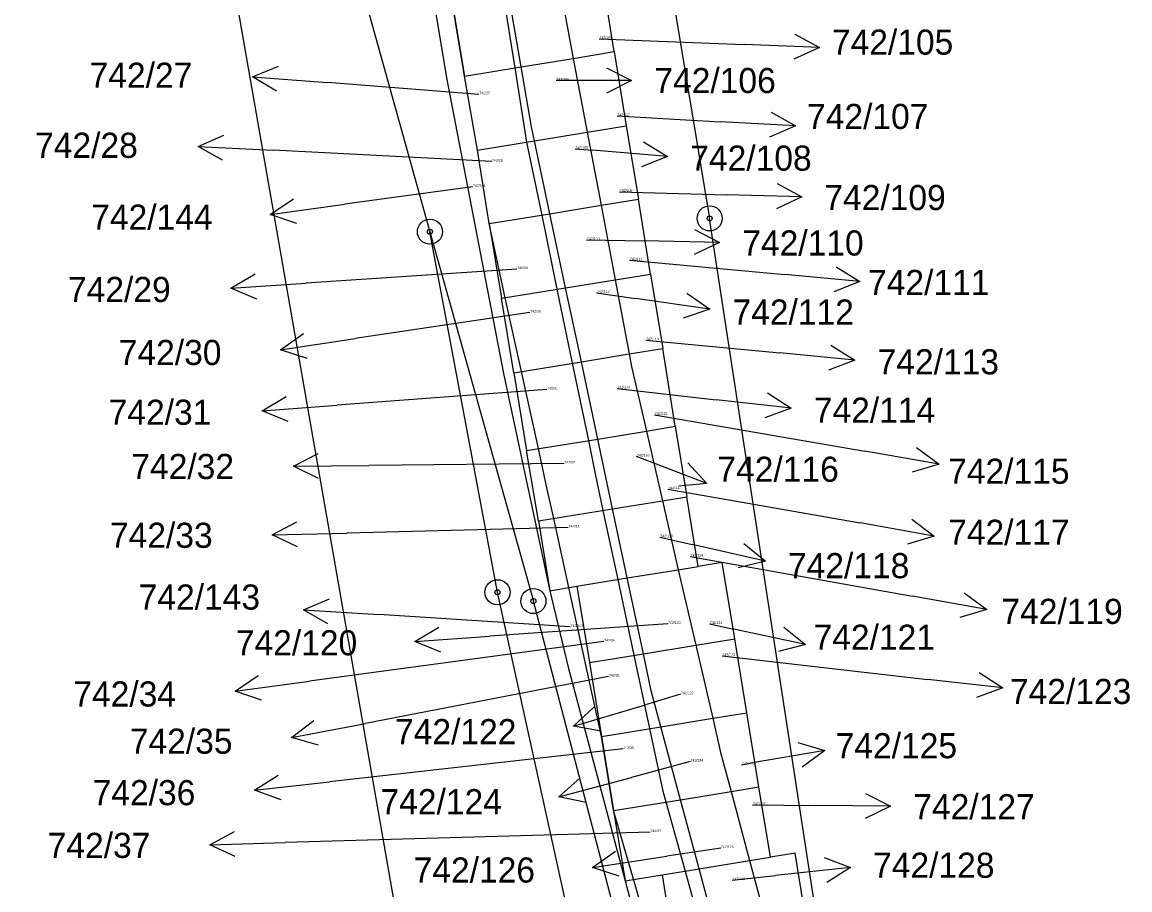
# Model space of a CAD drawing. Extents: x -755819 to -753140, y -1169796 to -1166000.
# Drawn here: x -754499.14 to -754455.03, y -1167186.78 to -1167152.23 of the extents above; entities that cross this region are included whole.
import ezdxf

# ---------------------------------------------------------------- set-up
doc = ezdxf.new("R2010")
doc.units = 0
for name, color, linetype in [('Vrstva 1', 7, 'Continuous'), ('Vrstva 13', 7, 'Continuous'), ('Vrstva 16', 7, 'Continuous'), ('Vrstva 18', 7, 'Continuous'), ('Vrstva 24', 7, 'Continuous'), ('Vrstva 27', 7, 'Continuous'), ('Vrstva 62', 7, 'Continuous')]:
    doc.layers.add(name, color=color, linetype=linetype)

msp = doc.modelspace()

# ---------------------------------------------------------------- linework, layer by layer
at = {"layer": 'Vrstva 1'}
for p, q in [((-754499.14, -1167102.51), (-754481.17, -1167205.37)), ((-754499.14, -1167102.51), (-754482.9, -1167160.57)), ((-754484.22, -1167142.61), (-754482.24, -1167154.44)), ((-754475.56, -1167153.4), (-754476.04, -1167150.45)), ((-754477.75, -1167150.73), (-754477.19, -1167153.67)), ((-754479.27, -1167154), (-754479.78, -1167151.06)), ((-754482.01, -1167151.43), (-754481.52, -1167154.37)), ((-754477.19, -1167153.67), (-754475.56, -1167153.4)), ((-754475.56, -1167153.4), (-754475.08, -1167156.35)), ((-754481.52, -1167154.37), (-754479.27, -1167154)), ((-754479.27, -1167154), (-754477.19, -1167153.67)), ((-754478.86, -1167156.4), (-754479.27, -1167154)), ((-754477.19, -1167153.67), (-754476.64, -1167156.6)), ((-754482.24, -1167154.44), (-754479.97, -1167166.22)), ((-754481, -1167157.32), (-754481.52, -1167154.37)), ((-754478.74, -1167156.95), (-754478.86, -1167156.4)), ((-754478.74, -1167156.95), (-754476.64, -1167156.6)), ((-754476.64, -1167156.6), (-754475.08, -1167156.35)), ((-754476.64, -1167156.6), (-754476.08, -1167159.52)), ((-754475.08, -1167156.35), (-754474.6, -1167159.28)), ((-754481, -1167157.32), (-754478.74, -1167156.95)), ((-754478.13, -1167159.86), (-754478.74, -1167156.95)), ((-754480.54, -1167160.25), (-754481, -1167157.32)), ((-754476.08, -1167159.52), (-754474.6, -1167159.28)), ((-754474.12, -1167162.26), (-754474.6, -1167159.28)), ((-754478.13, -1167159.86), (-754476.08, -1167159.52)), ((-754476.08, -1167159.52), (-754475.52, -1167162.49)), ((-754480.54, -1167160.25), (-754478.13, -1167159.86)), ((-754477.5, -1167162.81), (-754478.13, -1167159.86)), ((-754480.21, -1167174.93), (-754482.9, -1167160.57)), ((-754482.9, -1167160.57), (-754478.78, -1167175.28)), ((-754480.54, -1167160.25), (-754480.05, -1167163.22)), ((-754475.52, -1167162.49), (-754474.12, -1167162.26)), ((-754474.12, -1167162.26), (-754473.63, -1167165.22)), ((-754480.05, -1167163.22), (-754477.5, -1167162.81)), ((-754477.5, -1167162.81), (-754475.52, -1167162.49)), ((-754476.87, -1167165.75), (-754477.5, -1167162.81)), ((-754475.52, -1167162.49), (-754474.96, -1167165.44)), ((-754479.56, -1167166.19), (-754480.05, -1167163.22)), ((-754476.87, -1167165.75), (-754474.96, -1167165.44)), ((-754474.96, -1167165.44), (-754473.63, -1167165.22)), ((-754474.96, -1167165.44), (-754474.87, -1167165.94)), ((-754473.13, -1167168.32), (-754473.63, -1167165.22)), ((-754479.56, -1167166.19), (-754476.87, -1167165.75)), ((-754476.22, -1167168.83), (-754476.87, -1167165.75)), ((-754474.87, -1167165.94), (-754474.28, -1167168.51)), ((-754479.97, -1167166.22), (-754478.13, -1167174.87)), ((-754479.56, -1167166.19), (-754479.05, -1167169.29)), ((-754476.22, -1167168.83), (-754474.28, -1167168.51)), ((-754474.28, -1167168.51), (-754473.13, -1167168.32)), ((-754474.28, -1167168.51), (-754473.64, -1167171.29)), ((-754473.13, -1167168.32), (-754472.67, -1167171.13)), ((-754479.05, -1167169.29), (-754476.22, -1167168.83)), ((-754475.63, -1167171.61), (-754476.22, -1167168.83)), ((-754478.58, -1167172.09), (-754479.05, -1167169.29)), ((-754473.64, -1167171.29), (-754472.67, -1167171.13)), ((-754472.22, -1167173.9), (-754472.67, -1167171.13)), ((-754478.58, -1167172.09), (-754475.63, -1167171.61)), ((-754475.63, -1167171.61), (-754473.64, -1167171.29)), ((-754475.04, -1167174.36), (-754475.63, -1167171.61)), ((-754473.64, -1167171.29), (-754473.01, -1167174.03)), ((-754478.58, -1167172.09), (-754478.13, -1167174.87)), ((-754473.01, -1167174.03), (-754472.22, -1167173.9)), ((-754471.26, -1167173.74), (-754472.22, -1167173.9)), ((-754470.76, -1167176.78), (-754471.26, -1167173.74)), ((-754475.04, -1167174.36), (-754473.01, -1167174.03)), ((-754473.01, -1167174.03), (-754472.31, -1167177.04)), ((-754478.13, -1167174.87), (-754477.05, -1167174.69)), ((-754477.05, -1167174.69), (-754475.04, -1167174.36)), ((-754477.05, -1167174.69), (-754476.55, -1167177.73)), ((-754474.4, -1167177.38), (-754475.04, -1167174.36)), ((-754471.39, -1167215.03), (-754480.21, -1167174.93)), ((-754478.13, -1167174.87), (-754477.39, -1167177.91)), ((-754471.91, -1167201.48), (-754478.78, -1167175.28)), ((-754472.31, -1167177.04), (-754470.76, -1167176.78)), ((-754470.28, -1167179.73), (-754470.76, -1167176.78)), ((-754476.55, -1167177.73), (-754474.4, -1167177.38)), ((-754474.4, -1167177.38), (-754472.31, -1167177.04)), ((-754474.09, -1167178.85), (-754474.4, -1167177.38)), ((-754472.31, -1167177.04), (-754471.64, -1167179.95)), ((-754476.55, -1167177.73), (-754476.07, -1167180.67)), ((-754477.39, -1167177.91), (-754475.13, -1167186.42)), ((-754473.7, -1167180.29), (-754474.09, -1167178.85)), ((-754473.7, -1167180.29), (-754471.64, -1167179.95)), ((-754471.64, -1167179.95), (-754470.28, -1167179.73)), ((-754471.64, -1167179.95), (-754471.33, -1167181.31)), ((-754469.8, -1167182.68), (-754470.28, -1167179.73)), ((-754476.07, -1167180.67), (-754473.7, -1167180.29)), ((-754472.92, -1167183.19), (-754473.7, -1167180.29)), ((-754476.07, -1167180.67), (-754475.59, -1167183.62)), ((-754471.33, -1167181.31), (-754470.91, -1167182.86)), ((-754470.91, -1167182.86), (-754469.8, -1167182.68)), ((-754469.34, -1167185.48), (-754469.8, -1167182.68)), ((-754472.92, -1167183.19), (-754470.91, -1167182.86)), ((-754470.91, -1167182.86), (-754470.17, -1167185.61)), ((-754475.59, -1167183.62), (-754472.92, -1167183.19)), ((-754475.59, -1167183.62), (-754475.13, -1167186.42)), ((-754472.18, -1167185.94), (-754472.92, -1167183.19)), ((-754468.36, -1167185.32), (-754469.34, -1167185.48)), ((-754467.86, -1167188.37), (-754468.36, -1167185.32)), ((-754472.18, -1167185.94), (-754470.17, -1167185.61)), ((-754470.17, -1167185.61), (-754469.34, -1167185.48)), ((-754470.17, -1167185.61), (-754469.36, -1167188.62)), ((-754475.13, -1167186.42), (-754473.65, -1167186.18)), ((-754473.65, -1167186.18), (-754472.18, -1167185.94)), ((-754473.65, -1167186.18), (-754473.16, -1167189.24)), ((-754471.36, -1167188.95), (-754472.18, -1167185.94)), ((-754475.13, -1167186.42), (-754471.19, -1167201.31))]:
    msp.add_line(p, q, dxfattribs=at)
at = {"layer": 'Vrstva 13'}
for p in [(-754498.86, -1166996.79), (-754465.14, -1167203.37)]:
    msp.add_line(p, (-754471.76, -1167160.04), dxfattribs=at)
at = {"layer": 'Vrstva 16'}
for p, q in [((-754476.16, -1167152.89), (-754470.39, -1167153.12)), ((-754467.392, -1167153.241), (-754470.39, -1167153.12)), ((-754489.971, -1167154.397), (-754486.98, -1167154.63)), ((-754480.95, -1167155.1), (-754486.98, -1167154.63)), ((-754474.87, -1167154.551), (-754477.87, -1167154.55)), ((-754475.45, -1167155.96), (-754471.34, -1167156.19)), ((-754468.345, -1167156.359), (-754471.34, -1167156.19)), ((-754492.136, -1167157.175), (-754489.14, -1167157.33)), ((-754480.44, -1167157.78), (-754489.14, -1167157.33)), ((-754477.12, -1167157.27), (-754476.43, -1167157.33)), ((-754473.44, -1167157.577), (-754476.43, -1167157.33)), ((-754481.2, -1167158.78), (-754486.29, -1167159.48)), ((-754475.35, -1167158.98), (-754471.09, -1167159.1)), ((-754468.091, -1167159.182), (-754471.09, -1167159.1)), ((-754489.262, -1167159.887), (-754486.29, -1167159.48)), ((-754476.66, -1167160.9), (-754474.37, -1167160.94)), ((-754471.371, -1167160.998), (-754474.37, -1167160.94)), ((-754474.95, -1167161.71), (-754468.76, -1167162.28)), ((-754479.44, -1167162.06), (-754487.83, -1167162.62)), ((-754465.773, -1167162.56), (-754468.76, -1167162.28)), ((-754490.823, -1167162.818), (-754487.83, -1167162.62)), ((-754476.26, -1167163), (-754474.72, -1167163.23)), ((-754471.751, -1167163.662), (-754474.72, -1167163.23)), ((-754478.92, -1167163.79), (-754485.88, -1167164.83)), ((-754488.848, -1167165.27), (-754485.88, -1167164.83)), ((-754474.3, -1167164.89), (-754468.97, -1167165.4)), ((-754465.983, -1167165.68), (-754468.97, -1167165.4)), ((-754478.24, -1167166.85), (-754486.59, -1167167.48)), ((-754475.45, -1167166.81), (-754471.5, -1167167.26)), ((-754468.519, -1167167.596), (-754471.5, -1167167.26)), ((-754489.582, -1167167.705), (-754486.59, -1167167.48)), ((-754473.96, -1167167.86), (-754465.58, -1167169.31)), ((-754462.624, -1167169.822), (-754465.58, -1167169.31)), ((-754488.34, -1167169.911), (-754485.34, -1167169.88)), ((-754477.56, -1167169.8), (-754485.34, -1167169.88)), ((-754471.87, -1167170.598), (-754474.67, -1167169.52)), ((-754473.42, -1167170.82), (-754465.77, -1167172.17)), ((-754489.189, -1167172.643), (-754486.19, -1167172.57)), ((-754477.39, -1167172.35), (-754486.19, -1167172.57)), ((-754462.816, -1167172.691), (-754465.77, -1167172.17)), ((-754473.74, -1167172.74), (-754472.46, -1167173.03)), ((-754469.535, -1167173.695), (-754472.46, -1167173.03)), ((-754472.53, -1167173.51), (-754463.68, -1167175.09)), ((-754460.727, -1167175.616), (-754463.68, -1167175.09)), ((-754487.934, -1167175.629), (-754484.94, -1167175.82)), ((-754477.31, -1167176.31), (-754484.94, -1167175.82)), ((-754473.43, -1167176.19), (-754480.51, -1167176.68)), ((-754471.77, -1167176.19), (-754470.87, -1167176.38)), ((-754467.938, -1167177.015), (-754470.87, -1167176.38)), ((-754475.97, -1167176.89), (-754487.69, -1167178.47)), ((-754483.503, -1167176.887), (-754480.51, -1167176.68)), ((-754471.26, -1167177.46), (-754463.07, -1167178.4)), ((-754475.79, -1167178.29), (-754485.47, -1167180.15)), ((-754490.663, -1167178.871), (-754487.69, -1167178.47)), ((-754460.089, -1167178.739), (-754463.07, -1167178.4)), ((-754472.92, -1167178.99), (-754474.31, -1167179.41)), ((-754477.185, -1167180.268), (-754474.31, -1167179.41)), ((-754488.416, -1167180.714), (-754485.47, -1167180.15)), ((-754475.21, -1167181.16), (-754486.9, -1167182.48)), ((-754467.174, -1167181.228), (-754470.13, -1167181.74)), ((-754472.53, -1167181.67), (-754474.87, -1167182.3)), ((-754470.49, -1167181.8), (-754470.13, -1167181.74)), ((-754489.881, -1167182.816), (-754486.9, -1167182.48)), ((-754477.767, -1167183.078), (-754474.87, -1167182.3)), ((-754470.05, -1167183.4), (-754467.56, -1167183.42)), ((-754464.56, -1167183.454), (-754467.56, -1167183.42)), ((-754474.13, -1167184.48), (-754488.67, -1167184.9)), ((-754491.669, -1167184.988), (-754488.67, -1167184.9)), ((-754471.32, -1167185.12), (-754473.46, -1167185.44)), ((-754476.427, -1167185.886), (-754473.46, -1167185.44)), ((-754470.87, -1167186.39), (-754469.14, -1167186.21)), ((-754466.157, -1167185.888), (-754469.14, -1167186.21))]:
    msp.add_line(p, q, dxfattribs=at)
for points in [[(-754468.371, -1167152.701), (-754467.392, -1167153.241), (-754468.412, -1167153.7)], [(-754489.013, -1167154.973), (-754489.971, -1167154.397), (-754488.935, -1167153.976)], [(-754475.87, -1167154.051), (-754474.87, -1167154.551), (-754475.87, -1167155.051)], [(-754469.315, -1167155.804), (-754468.345, -1167156.359), (-754469.371, -1167156.802)], [(-754491.163, -1167157.726), (-754492.136, -1167157.175), (-754491.111, -1167156.727)], [(-754474.396, -1167156.996), (-754473.44, -1167157.577), (-754474.478, -1167157.993)], [(-754469.077, -1167158.655), (-754468.091, -1167159.182), (-754469.104, -1167159.655)], [(-754488.204, -1167160.247), (-754489.262, -1167159.887), (-754488.339, -1167159.256)], [(-754472.361, -1167160.479), (-754471.371, -1167160.998), (-754472.38, -1167161.479)], [(-754466.722, -1167161.969), (-754465.773, -1167162.56), (-754466.815, -1167162.964)], [(-754489.793, -1167163.251), (-754490.823, -1167162.818), (-754489.859, -1167162.253)], [(-754472.669, -1167163.023), (-754471.751, -1167163.662), (-754472.813, -1167164.013)], [(-754487.785, -1167165.618), (-754488.848, -1167165.27), (-754487.932, -1167164.629)], [(-754466.932, -1167165.089), (-754465.983, -1167165.68), (-754467.025, -1167166.084)], [(-754488.547, -1167168.129), (-754489.582, -1167167.705), (-754488.622, -1167167.132)], [(-754469.457, -1167166.987), (-754468.519, -1167167.596), (-754469.569, -1167167.981)], [(-754487.335, -1167170.4), (-754488.34, -1167169.911), (-754487.345, -1167169.4)], [(-754463.524, -1167169.158), (-754462.624, -1167169.822), (-754463.695, -1167170.144)], [(-754472.624, -1167169.772), (-754471.87, -1167170.598), (-754472.983, -1167170.705)], [(-754488.177, -1167173.118), (-754489.189, -1167172.643), (-754488.202, -1167172.119)], [(-754463.714, -1167172.025), (-754462.816, -1167172.691), (-754463.887, -1167173.009)], [(-754470.399, -1167172.985), (-754469.535, -1167173.695), (-754470.62, -1167173.961)], [(-754486.968, -1167176.191), (-754487.934, -1167175.629), (-754486.904, -1167175.194)], [(-754461.623, -1167174.949), (-754460.727, -1167175.616), (-754461.799, -1167175.933)], [(-754482.471, -1167177.317), (-754483.503, -1167176.887), (-754482.54, -1167176.319)], [(-754468.809, -1167176.315), (-754467.938, -1167177.015), (-754469.021, -1167177.292)], [(-754489.605, -1167179.233), (-754490.663, -1167178.871), (-754489.739, -1167178.242)], [(-754461.026, -1167178.13), (-754460.089, -1167178.739), (-754461.139, -1167179.123)], [(-754476.083, -1167180.461), (-754477.185, -1167180.268), (-754476.369, -1167179.503)], [(-754487.34, -1167181.017), (-754488.416, -1167180.714), (-754487.528, -1167180.035)], [(-754468.245, -1167180.906), (-754467.174, -1167181.228), (-754468.074, -1167181.891)], [(-754488.831, -1167183.201), (-754489.881, -1167182.816), (-754488.943, -1167182.207)], [(-754476.672, -1167183.301), (-754477.767, -1167183.078), (-754476.931, -1167182.336)], [(-754465.554, -1167182.943), (-754464.56, -1167183.454), (-754465.566, -1167183.943)], [(-754490.655, -1167185.458), (-754491.669, -1167184.988), (-754490.684, -1167184.459)], [(-754475.363, -1167186.232), (-754476.427, -1167185.886), (-754475.512, -1167185.243)], [(-754467.205, -1167185.498), (-754466.157, -1167185.888), (-754467.098, -1167186.492)]]:
    msp.add_lwpolyline(points, dxfattribs=at)
at = {"layer": 'Vrstva 24'}
for centre, radius in [((-754471.76, -1167160.04), 0.5), ((-754482.9, -1167160.57), 0.5), ((-754471.76, -1167160.04), 0.1), ((-754482.9, -1167160.57), 0.1), ((-754480.21, -1167174.93), 0.5), ((-754478.78, -1167175.28), 0.5), ((-754480.21, -1167174.93), 0.1), ((-754478.78, -1167175.28), 0.1)]:
    msp.add_circle(centre, radius, dxfattribs=at)
at = {"layer": 'Vrstva 27'}
for p, q in [((-754479.99, -1167151.1), (-754479.52, -1167154.04)), ((-754481.52, -1167154.37), (-754482.01, -1167151.43)), ((-754479.52, -1167154.04), (-754479.05, -1167157)), ((-754481, -1167157.32), (-754481.52, -1167154.37)), ((-754479.05, -1167157), (-754478.45, -1167159.91)), ((-754480.54, -1167160.25), (-754481, -1167157.32)), ((-754478.45, -1167159.91), (-754477.84, -1167162.86)), ((-754479.9, -1167163.2), (-754480.54, -1167160.25)), ((-754477.84, -1167162.86), (-754477.23, -1167165.81)), ((-754479.25, -1167166.14), (-754479.9, -1167163.2)), ((-754477.23, -1167165.81), (-754476.59, -1167168.89)), ((-754478.58, -1167169.21), (-754479.25, -1167166.14)), ((-754476.59, -1167168.89), (-754476.3, -1167170.28)), ((-754478.26, -1167170.7), (-754478.58, -1167169.21)), ((-754476.3, -1167170.28), (-754476.01, -1167171.67)), ((-754477.97, -1167171.99), (-754478.26, -1167170.7)), ((-754476.01, -1167171.67), (-754475.42, -1167174.42)), ((-754477.37, -1167174.74), (-754477.97, -1167171.99)), ((-754476.07, -1167180.67), (-754477.37, -1167174.74)), ((-754475.42, -1167174.42), (-754474.78, -1167177.44)), ((-754474.78, -1167177.44), (-754474.16, -1167180.36)), ((-754474.16, -1167180.36), (-754473.63, -1167182.85)), ((-754475.59, -1167183.62), (-754476.07, -1167180.67)), ((-754473.63, -1167182.85), (-754473.51, -1167183.28)), ((-754474.79, -1167186.36), (-754475.59, -1167183.62)), ((-754473.51, -1167183.28), (-754472.74, -1167186.03)), ((-754472.74, -1167186.03), (-754471.9, -1167189.03)), ((-754472.18, -1167195.25), (-754474.79, -1167186.36))]:
    msp.add_line(p, q, dxfattribs=at)

# ---------------------------------------------------------------- texts
at = {"layer": 'Vrstva 18'}
for s, p in [('742/105', (-754476.146, -1167152.89)), ('742/106', (-754477.856, -1167154.55)), ('742/27', (-754480.936, -1167155.1)), ('742/107', (-754475.436, -1167155.96)), ('742/108', (-754477.106, -1167157.27)), ('742/28', (-754480.426, -1167157.78)), ('742/144', (-754481.186, -1167158.78)), ('742/109', (-754475.336, -1167158.98)), ('742/110', (-754476.646, -1167160.9)), ('742/29', (-754479.426, -1167162.06)), ('742/111', (-754474.936, -1167161.71)), ('742/112', (-754476.246, -1167163)), ('742/30', (-754478.906, -1167163.79)), ('742/113', (-754474.286, -1167164.89)), ('742/31', (-754478.226, -1167166.85)), ('742/114', (-754475.436, -1167166.81)), ('742/115', (-754473.946, -1167167.86)), ('742/116', (-754474.656, -1167169.52)), ('742/32', (-754477.546, -1167169.8)), ('742/117', (-754473.406, -1167170.82)), ('742/33', (-754477.376, -1167172.35)), ('742/118', (-754473.726, -1167172.74)), ('742/119', (-754472.516, -1167173.51)), ('742/120', (-754473.416, -1167176.19)), ('742/121', (-754471.756, -1167176.19)), ('742/143', (-754477.296, -1167176.31)), ('742/34', (-754475.956, -1167176.89)), ('742/123', (-754471.246, -1167177.46)), ('742/35', (-754475.776, -1167178.29)), ('742/122', (-754472.906, -1167178.99)), ('742/36', (-754475.196, -1167181.16)), ('742/124', (-754472.516, -1167181.67)), ('742/125', (-754470.476, -1167181.8)), ('742/127', (-754470.036, -1167183.4)), ('742/37', (-754474.116, -1167184.48)), ('742/126', (-754471.306, -1167185.12)), ('742/128', (-754470.856, -1167186.39))]:
    msp.add_text(s, height=0.1, dxfattribs=at).set_placement(p)
at = {"layer": 'Vrstva 62'}
for s, p in [('742/105', (-754466.891, -1167153.52)), ('742/27', (-754496.454, -1167154.84)), ('742/106', (-754473.961, -1167155.05)), ('742/107', (-754467.881, -1167156.48)), ('742/28', (-754498.624, -1167157.63)), ('742/108', (-754472.531, -1167158.14)), ('742/109', (-754467.191, -1167159.71)), ('742/144', (-754496.389, -1167160.49)), ('742/110', (-754470.461, -1167161.52)), ('742/29', (-754497.314, -1167163.37)), ('742/111', (-754465.451, -1167163.09)), ('742/112', (-754470.851, -1167164.27)), ('742/30', (-754495.292, -1167165.88)), ('742/113', (-754465.071, -1167166.25)), ('742/31', (-754495.694, -1167168.26)), ('742/114', (-754467.611, -1167168.18)), ('742/32', (-754494.792, -1167170.42)), ('742/116', (-754471.451, -1167170.53)), ('742/115', (-754462.261, -1167170.61)), ('742/33', (-754495.642, -1167173.16)), ('742/117', (-754462.261, -1167173.04)), ('742/118', (-754468.641, -1167174.37)), ('742/143', (-754494.499, -1167175.62)), ('742/119', (-754460.141, -1167176.19)), ('742/120', (-754490.629, -1167177.44)), ('742/121', (-754467.621, -1167177.22)), ('742/123', (-754459.801, -1167179.38)), ('742/34', (-754497.102, -1167179.48)), ('742/122', (-754484.289, -1167180.98)), ('742/35', (-754494.852, -1167181.36)), ('742/125', (-754466.741, -1167181.54)), ('742/36', (-754496.332, -1167183.41)), ('742/124', (-754484.869, -1167183.77)), ('742/127', (-754463.651, -1167183.97)), ('742/37', (-754498.122, -1167185.51)), ('742/128', (-754465.251, -1167186.3)), ('742/126', (-754483.549, -1167186.49))]:
    msp.add_text(s, height=1, dxfattribs=at).set_placement(p)

doc.saveas('drawing.dxf')
